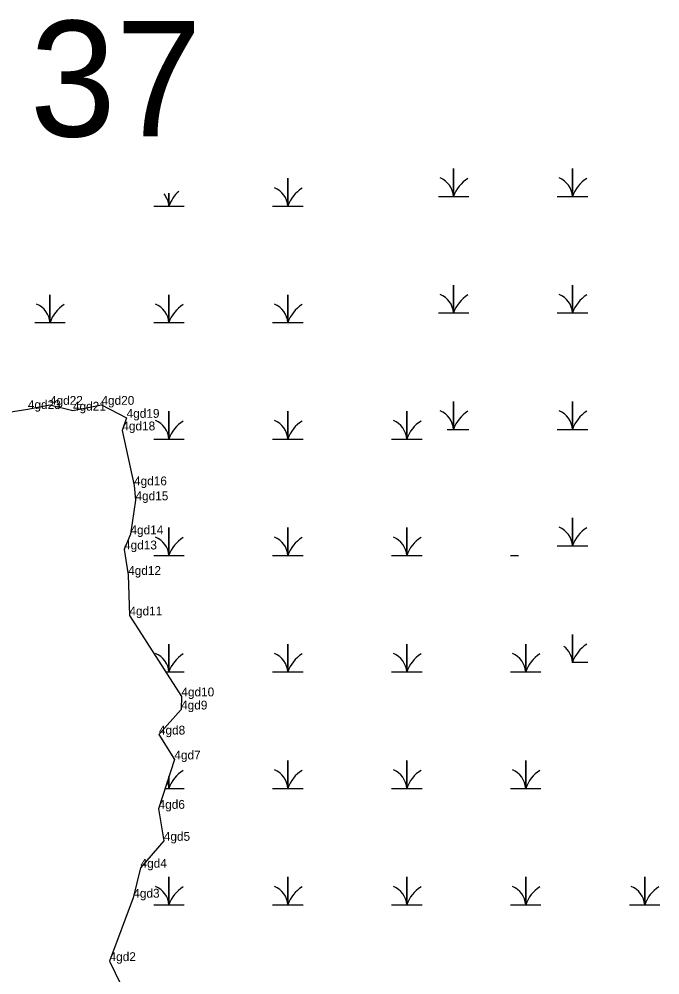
# Model space of a CAD drawing. Extents: x 2072529 to 2268796, y 436423 to 470397.
# Drawn here: x 2104438 to 2104801, y 456304 to 456844 of the extents above; entities that cross this region are included whole.
import ezdxf

# ---------------------------------------------------------------- set-up
doc = ezdxf.new("R2010")
doc.units = 0
for name, color, linetype in [('Default', 7, 'Continuous'), ('Exist Environmental Wetland Boundary', 7, 'Continuous'), ('Exist Environmental Wetland Boundary Cogo Comment', 7, 'Continuous'), ('Exist Environmental Wetland Boundary Cogo Point CELL', 7, 'Continuous'), ('Exist Hydro Swamp or Marsh', 7, 'Continuous')]:
    doc.layers.add(name, color=color, linetype=linetype)

msp = doc.modelspace()

# ---------------------------------------------------------------- linework, layer by layer
at = {"layer": 'Exist Environmental Wetland Boundary'}
for points in [[(2104312.79, 456549.79), (2104318.64, 456555.33), (2104345.95, 456555.71), (2104377.95, 456585.96), (2104403.16, 456600.05), (2104414.84, 456619.17), (2104443.16, 456623.51), (2104455.66, 456625.89), (2104468.65, 456622.59), (2104484.74, 456625.89), (2104498.98, 456618.55), (2104496.56, 456611.44), (2104503.18, 456580.39), (2104503.98, 456571.93), (2104501.14, 456552.71), (2104497.53, 456544.17), (2104499.83, 456529.76), (2104500.56, 456506.89), (2104529.94, 456461.15), (2104529.79, 456453.73), (2104517.24, 456439.57), (2104525.98, 456425.53), (2104517.07, 456397.61)], [(2104517.07, 456397.61), (2104520.02, 456379.54), (2104506.87, 456364.33), (2104502.76, 456347.38), (2104489.35, 456311.55), (2104505.35, 456278.46)]]:
    msp.add_lwpolyline(points, dxfattribs=at)
at = {"layer": 'Exist Environmental Wetland Boundary Cogo Point CELL'}
for p, q in [((2104455.66, 456625.89), (2104455.66, 456625.89)), ((2104484.74, 456625.89), (2104484.74, 456625.89)), ((2104443.16, 456623.51), (2104443.16, 456623.51)), ((2104468.65, 456622.59), (2104468.65, 456622.59)), ((2104498.98, 456618.55), (2104498.98, 456618.55)), ((2104496.56, 456611.44), (2104496.56, 456611.44)), ((2104503.18, 456580.39), (2104503.18, 456580.39)), ((2104503.98, 456571.93), (2104503.98, 456571.93)), ((2104501.14, 456552.71), (2104501.14, 456552.71)), ((2104497.53, 456544.17), (2104497.53, 456544.17)), ((2104499.83, 456529.76), (2104499.83, 456529.76)), ((2104500.56, 456506.89), (2104500.56, 456506.89)), ((2104529.94, 456461.15), (2104529.94, 456461.15)), ((2104529.79, 456453.73), (2104529.79, 456453.73)), ((2104517.24, 456439.57), (2104517.24, 456439.57)), ((2104525.98, 456425.53), (2104525.98, 456425.53)), ((2104517.07, 456397.61), (2104517.07, 456397.61)), ((2104520.02, 456379.54), (2104520.02, 456379.54)), ((2104506.87, 456364.33), (2104506.87, 456364.33)), ((2104502.76, 456347.38), (2104502.76, 456347.38)), ((2104489.35, 456311.55), (2104489.35, 456311.55))]:
    msp.add_line(p, q, dxfattribs=at)
at = {"layer": 'Exist Hydro Swamp or Marsh'}
for points in [[(2104675.26, 456743.61), (2104683.86, 456743.61), (2104683.86, 456759.39), (2104683.86, 456743.61), (2104692.47, 456743.61)], [(2104742.51, 456743.61), (2104751.11, 456743.61), (2104751.11, 456759.39), (2104751.11, 456743.61), (2104759.72, 456743.61)], [(2104581.56, 456738.12), (2104590.16, 456738.12), (2104590.16, 456753.9), (2104590.16, 456738.12), (2104598.76, 456738.12)], [(2104514.31, 456738.12), (2104522.91, 456738.12), (2104522.91, 456745.53)], [(2104522.91, 456745.53), (2104522.91, 456738.12), (2104531.51, 456738.12)], [(2104675.26, 456677.81), (2104683.86, 456677.81), (2104683.86, 456693.59), (2104683.86, 456677.81), (2104692.47, 456677.81)], [(2104742.51, 456677.81), (2104751.11, 456677.81), (2104751.11, 456693.59), (2104751.11, 456677.81), (2104759.72, 456677.81)], [(2104447.06, 456672.32), (2104455.66, 456672.32), (2104455.66, 456688.1), (2104455.66, 456672.32), (2104464.26, 456672.32)], [(2104514.31, 456672.32), (2104522.91, 456672.32), (2104522.91, 456688.1), (2104522.91, 456672.32), (2104531.51, 456672.32)], [(2104581.56, 456672.32), (2104590.16, 456672.32), (2104590.16, 456688.1), (2104590.16, 456672.32), (2104598.76, 456672.32)], [(2104680.24, 456612.01), (2104683.86, 456612.01), (2104683.86, 456627.79), (2104683.86, 456612.01), (2104692.47, 456612.01)], [(2104742.51, 456612.01), (2104751.11, 456612.01), (2104751.11, 456627.79), (2104751.11, 456612.01), (2104759.72, 456612.01)], [(2104514.31, 456606.52), (2104522.91, 456606.52), (2104522.91, 456622.3), (2104522.91, 456606.52), (2104531.51, 456606.52)], [(2104581.56, 456606.52), (2104590.16, 456606.52), (2104590.16, 456622.3), (2104590.16, 456606.52), (2104598.76, 456606.52)], [(2104648.81, 456606.52), (2104657.41, 456606.52), (2104657.41, 456622.3), (2104657.41, 456606.52), (2104666.01, 456606.52)], [(2104742.51, 456546.21), (2104751.11, 456546.21), (2104751.11, 456561.99), (2104751.11, 456546.21), (2104759.72, 456546.21)], [(2104514.31, 456540.72), (2104522.91, 456540.72), (2104522.91, 456556.5), (2104522.91, 456540.72), (2104531.51, 456540.72)], [(2104581.56, 456540.72), (2104590.16, 456540.72), (2104590.16, 456556.5), (2104590.16, 456540.72), (2104598.76, 456540.72)], [(2104648.81, 456540.72), (2104657.41, 456540.72), (2104657.41, 456556.5), (2104657.41, 456540.72), (2104666.01, 456540.72)], [(2104716.06, 456540.72), (2104720.56, 456540.72)], [(2104750.71, 456480.41), (2104751.11, 456480.41), (2104751.11, 456496.19), (2104751.11, 456480.41), (2104759.72, 456480.41)], [(2104521.09, 456474.92), (2104522.91, 456474.92), (2104522.91, 456490.7), (2104522.91, 456474.92), (2104531.51, 456474.92)], [(2104581.56, 456474.92), (2104590.16, 456474.92), (2104590.16, 456490.7), (2104590.16, 456474.92), (2104598.76, 456474.92)], [(2104648.81, 456474.92), (2104657.41, 456474.92), (2104657.41, 456490.7), (2104657.41, 456474.92), (2104666.01, 456474.92)], [(2104716.06, 456474.92), (2104724.66, 456474.92), (2104724.66, 456490.7), (2104724.66, 456474.92), (2104733.26, 456474.92)], [(2104581.56, 456409.12), (2104590.16, 456409.12), (2104590.16, 456424.9), (2104590.16, 456409.12), (2104598.76, 456409.12)], [(2104648.81, 456409.12), (2104657.41, 456409.12), (2104657.41, 456424.9), (2104657.41, 456409.12), (2104666.01, 456409.12)], [(2104716.06, 456409.12), (2104724.66, 456409.12), (2104724.66, 456424.9), (2104724.66, 456409.12), (2104733.26, 456409.12)], [(2104520.74, 456409.12), (2104522.91, 456409.12), (2104522.91, 456415.92)], [(2104522.91, 456415.92), (2104522.91, 456409.12), (2104531.51, 456409.12)], [(2104514.31, 456343.32), (2104522.91, 456343.32), (2104522.91, 456359.1), (2104522.91, 456343.32), (2104531.51, 456343.32)], [(2104581.56, 456343.32), (2104590.16, 456343.32), (2104590.16, 456359.1), (2104590.16, 456343.32), (2104598.76, 456343.32)], [(2104648.81, 456343.32), (2104657.41, 456343.32), (2104657.41, 456359.1), (2104657.41, 456343.32), (2104666.01, 456343.32)], [(2104716.06, 456343.32), (2104724.66, 456343.32), (2104724.66, 456359.1), (2104724.66, 456343.32), (2104733.26, 456343.32)], [(2104783.31, 456343.32), (2104791.91, 456343.32), (2104791.91, 456359.1), (2104791.91, 456343.32), (2104800.51, 456343.32)]]:
    msp.add_lwpolyline(points, dxfattribs=at)
for centre, radius, start, end in [((2104671.6, 456742.72), 12.3, 4.1403, 67.535), ((2104702.11, 456737.55), 19.22, 122.1274, 161.6222), ((2104738.85, 456742.72), 12.3, 4.1403, 67.535), ((2104769.36, 456737.55), 19.22, 122.1274, 161.6222), ((2104577.9, 456737.23), 12.3, 4.1403, 67.535), ((2104608.41, 456732.06), 19.22, 122.1274, 161.6222), ((2104510.65, 456737.23), 12.3, 4.1403, 39.359), ((2104541.16, 456732.06), 19.22, 131.2023, 161.6222), ((2104671.6, 456676.92), 12.3, 4.1403, 67.535), ((2104702.11, 456671.75), 19.22, 122.1274, 161.6222), ((2104738.85, 456676.92), 12.3, 4.1403, 67.535), ((2104769.36, 456671.75), 19.22, 122.1274, 161.6222), ((2104443.4, 456671.43), 12.3, 4.1403, 67.535), ((2104473.91, 456666.26), 19.22, 122.1274, 161.6222), ((2104510.65, 456671.43), 12.3, 4.1403, 67.535), ((2104541.16, 456666.26), 19.22, 122.1274, 161.6222), ((2104577.9, 456671.43), 12.3, 4.1403, 67.535), ((2104608.41, 456666.26), 19.22, 122.1274, 161.6222), ((2104671.6, 456611.12), 12.3, 4.1403, 67.535), ((2104702.11, 456605.95), 19.22, 122.1274, 161.6222), ((2104738.85, 456611.12), 12.3, 4.1403, 67.535), ((2104769.36, 456605.95), 19.22, 122.1274, 161.6222), ((2104510.65, 456605.63), 12.3, 4.1403, 67.535), ((2104541.16, 456600.46), 19.22, 122.1274, 161.6222), ((2104577.9, 456605.63), 12.3, 4.1403, 67.535), ((2104608.41, 456600.46), 19.22, 122.1274, 161.6222), ((2104645.15, 456605.63), 12.3, 4.1403, 67.535), ((2104675.66, 456600.46), 19.22, 122.1274, 161.6222), ((2104738.85, 456545.32), 12.3, 4.1403, 67.535), ((2104769.36, 456540.15), 19.22, 122.1274, 161.6222), ((2104510.65, 456539.83), 12.3, 4.1403, 67.535), ((2104541.16, 456534.66), 19.22, 122.1274, 161.6222), ((2104577.9, 456539.83), 12.3, 4.1403, 67.535), ((2104608.41, 456534.66), 19.22, 122.1274, 161.6222), ((2104645.15, 456539.83), 12.3, 4.1403, 67.535), ((2104675.66, 456534.66), 19.22, 122.1274, 161.6222), ((2104738.85, 456479.52), 12.3, 4.1403, 53.0169), ((2104769.36, 456474.35), 19.22, 122.1274, 161.6222), ((2104510.65, 456474.03), 12.3, 4.1403, 67.535), ((2104541.16, 456468.86), 19.22, 122.1274, 161.6222), ((2104577.9, 456474.03), 12.3, 4.1403, 67.535), ((2104608.41, 456468.86), 19.22, 122.1274, 161.6222), ((2104645.15, 456474.03), 12.3, 4.1403, 67.535), ((2104675.66, 456468.86), 19.22, 122.1274, 161.6222), ((2104712.4, 456474.03), 12.3, 4.1403, 67.535), ((2104742.91, 456468.86), 19.22, 122.1274, 161.6222), ((2104541.16, 456403.06), 19.22, 122.1274, 161.6222), ((2104577.9, 456408.23), 12.3, 4.1403, 67.535), ((2104608.41, 456403.06), 19.22, 122.1274, 161.6222), ((2104645.15, 456408.23), 12.3, 4.1403, 67.535), ((2104675.66, 456403.06), 19.22, 122.1274, 161.6222), ((2104712.4, 456408.23), 12.3, 4.1403, 67.535), ((2104742.91, 456403.06), 19.22, 122.1274, 161.6222), ((2104510.65, 456408.23), 12.3, 4.1403, 22.8179), ((2104510.65, 456342.43), 12.3, 4.1403, 67.535), ((2104577.9, 456342.43), 12.3, 4.1403, 67.535), ((2104645.15, 456342.43), 12.3, 4.1403, 67.535), ((2104712.4, 456342.43), 12.3, 4.1403, 67.535), ((2104779.65, 456342.43), 12.3, 4.1403, 67.535), ((2104541.16, 456337.26), 19.22, 122.1274, 161.6222), ((2104608.41, 456337.26), 19.22, 122.1274, 161.6222), ((2104675.66, 456337.26), 19.22, 122.1274, 161.6222), ((2104742.91, 456337.26), 19.22, 122.1274, 161.6222), ((2104810.16, 456337.26), 19.22, 122.1274, 161.6222)]:
    msp.add_arc(centre, radius, start, end, dxfattribs=at)

# ---------------------------------------------------------------- texts
at = {"layer": 'Default'}
msp.add_text('37', height=65.34, dxfattribs=at).set_placement((2104444.28, 456777.53))
at = {"layer": 'Exist Environmental Wetland Boundary Cogo Comment'}
for s, p in [('4gd22', (2104455.66, 456625.89)), ('4gd20', (2104484.74, 456625.89)), ('4gd23', (2104443.16, 456623.51)), ('4gd21', (2104468.65, 456622.59)), ('4gd19', (2104498.98, 456618.55)), ('4gd18', (2104496.56, 456611.44)), ('4gd16', (2104503.18, 456580.39)), ('4gd15', (2104503.98, 456571.93)), ('4gd14', (2104501.14, 456552.71)), ('4gd13', (2104497.53, 456544.17)), ('4gd12', (2104499.83, 456529.76)), ('4gd11', (2104500.56, 456506.89)), ('4gd10', (2104529.94, 456461.15)), ('4gd9', (2104529.79, 456453.73)), ('4gd8', (2104517.24, 456439.57)), ('4gd7', (2104525.98, 456425.53)), ('4gd6', (2104517.07, 456397.61)), ('4gd5', (2104520.02, 456379.54)), ('4gd4', (2104506.87, 456364.33)), ('4gd3', (2104502.76, 456347.38)), ('4gd2', (2104489.35, 456311.55))]:
    msp.add_text(s, height=5, dxfattribs=at).set_placement(p)

doc.saveas('drawing.dxf')
